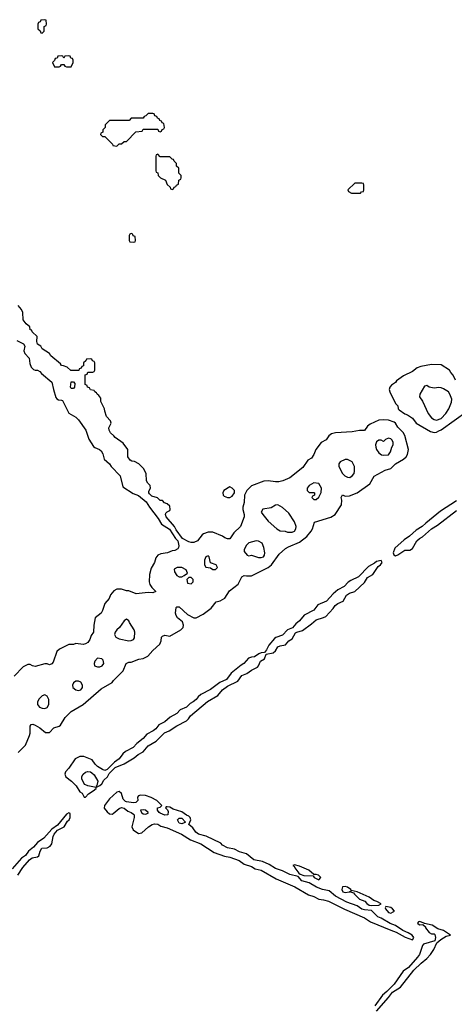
# Model space of a CAD drawing. Header units: inches. Extents: x 2701323 to 2964515, y 494916 to 722124.
# Tile 610 of 656: x 2850102 to 2853719, y 700635 to 708826. Entities that reach past the tile are written whole.
import ezdxf

# ---------------------------------------------------------------- set-up
doc = ezdxf.new("R2010")
doc.units = ezdxf.units.IN
doc.header["$MEASUREMENT"] = 0
doc.layers.add('C8750', color=7, linetype='Continuous')

msp = doc.modelspace()

# ---------------------------------------------------------------- linework, layer by layer
at = {"layer": 'C8750', "color": 2}
for points, elevation in [([(2850310, 708826), (2850278, 708822), (2850272.7, 708807.3), (2850258, 708802), (2850254, 708790), (2850254, 708750), (2850272.7, 708732.7), (2850278, 708718), (2850290, 708714), (2850306, 708730), (2850306, 708770), (2850322, 708778), (2850326, 708790), (2850322, 708822)], 2), ([(2850510, 708526), (2850478, 708522), (2850470, 708506), (2850462, 708522), (2850450, 708526), (2850418, 708522), (2850412.7, 708507.3), (2850398, 708502), (2850392.7, 708487.3), (2850374, 708470), (2850390, 708434), (2850430, 708434), (2850442, 708438), (2850450, 708454), (2850470, 708454), (2850478, 708438), (2850490, 708434), (2850530, 708434), (2850546, 708470), (2850546, 708490), (2850542, 708502), (2850527.3, 708507.3), (2850522, 708522)], 2), ([(2851210, 708046), (2851170, 708046), (2851152.7, 708027.3), (2851138, 708022), (2851130, 708006), (2851030, 708006), (2851012, 707988), (2850990, 707986), (2850850, 707986), (2850814, 707950), (2850814, 707930), (2850794, 707910), (2850794, 707890), (2850778, 707882), (2850774, 707870), (2850790, 707854), (2850810, 707854), (2850874, 707790), (2850878, 707778), (2850910, 707774), (2850930, 707794), (2850950, 707794), (2850970, 707814), (2850990, 707814), (2851067.3, 707892.7), (2851122, 707898), (2851130, 707914), (2851250, 707914), (2851258, 707898), (2851270, 707894), (2851282, 707898), (2851287.3, 707912.7), (2851302, 707918), (2851306, 707930), (2851302, 707962), (2851287.3, 707967.3), (2851282, 707982), (2851267.3, 707987.3), (2851262, 708002), (2851247.3, 708007.3), (2851242, 708022), (2851227.3, 708027.3), (2851222, 708042)], 2), ([(2851250, 707706), (2851238, 707702), (2851234, 707690), (2851234, 707570), (2851238, 707558), (2851252.7, 707552.7), (2851254, 707530), (2851274, 707510), (2851314, 707490), (2851330, 707454), (2851352.7, 707432.7), (2851358, 707418), (2851370, 707414), (2851382, 707418), (2851387.3, 707432.7), (2851402, 707438), (2851406, 707450), (2851422, 707458), (2851426, 707490), (2851442, 707498), (2851446, 707510), (2851446, 707530), (2851426, 707550), (2851426, 707590), (2851407.3, 707607.3), (2851406, 707630), (2851386, 707650), (2851382, 707662), (2851370, 707666), (2851350, 707686), (2851270, 707686)], 2), ([(2852950, 707466), (2852890, 707466), (2852834, 707410), (2852838, 707398), (2852863.6, 707383.6), (2852930, 707382), (2852938, 707382), (2852947.3, 707392.7), (2852962, 707398), (2852966, 707410), (2852966, 707450), (2852962, 707462)], 2), ([(2851030, 707046), (2851018, 707042), (2851014, 707030), (2851014, 706990), (2851018, 706978), (2851050, 706974), (2851062, 706978), (2851066, 706990), (2851062, 707022), (2851047.3, 707027.3), (2851042, 707042)], 2), ([(2850530, 705758), (2850524, 705770), (2850530, 705812), (2850550, 705814), (2850559.6, 705799.6), (2850558, 705770), (2850550, 705758)], 2), ([(2853490, 705782), (2853470, 705778), (2853431, 705710), (2853427.9, 705687.9), (2853452.8, 705652.8), (2853502, 705550), (2853530, 705514.8), (2853550, 705500.7), (2853570, 705494), (2853610, 705507.7), (2853649.2, 705550), (2853673.2, 705590), (2853694.8, 705645.2), (2853697, 705670), (2853682, 705710), (2853669.2, 705730), (2853630, 705756), (2853610, 705762.7), (2853590, 705765.2), (2853550, 705761.2), (2853510, 705769)], 6), ([(2853170, 705344), (2853146, 705334), (2853130, 705318), (2853110, 705328), (2853090, 705328.7), (2853070, 705315.3), (2853064, 705290), (2853064.9, 705270), (2853070.8, 705250), (2853090, 705222.8), (2853112.9, 705207.1), (2853130, 705204), (2853170, 705206.8), (2853188.7, 705230), (2853199, 705270), (2853209, 705290), (2853209, 705310), (2853199, 705330), (2853190, 705339)], 6), ([(2852830, 705168), (2852810, 705168), (2852770, 705148), (2852758, 705130), (2852758, 705110), (2852787.3, 705050), (2852806.8, 705030), (2852830, 705020.7), (2852850, 705018.8), (2852868.7, 705030), (2852884, 705050), (2852889, 705070), (2852888.7, 705110), (2852870, 705148)], 6), ([(2851850, 704939), (2851801, 704910), (2851791, 704890), (2851796, 704870), (2851803, 704863), (2851830, 704850.8), (2851850, 704850.8), (2851870, 704861), (2851889, 704890), (2851889, 704910), (2851870, 704929)], 2), ([(2852550, 704973.2), (2852512, 704950), (2852494, 704930), (2852494, 704910), (2852510, 704894), (2852550, 704894), (2852554, 704890), (2852554, 704870), (2852538, 704862), (2852534, 704850), (2852550, 704834), (2852570, 704834), (2852590, 704854), (2852610, 704894), (2852612.7, 704930), (2852590, 704968.7)], 6), ([(2852250, 704788.7), (2852231.6, 704788.4), (2852193.7, 704766.3), (2852125.4, 704754.6), (2852112, 704730), (2852124.7, 704710), (2852170, 704654.8), (2852241, 704590), (2852270, 704574.8), (2852310, 704570.8), (2852330, 704564), (2852370, 704564), (2852389.3, 704570.7), (2852401.2, 704590), (2852402.7, 704610), (2852390, 704648), (2852341.5, 704721.5), (2852290, 704769)], 6), ([(2852070, 704489.2), (2852010, 704473.2), (2851990, 704455.3), (2851970, 704418), (2851970, 704402), (2851994, 704370), (2852010, 704364.7), (2852030, 704372), (2852090, 704350.8), (2852110, 704351), (2852130, 704358), (2852139, 704370), (2852141.2, 704390), (2852134.8, 704434.8), (2852119, 704470), (2852090, 704489)], 6), ([(2851670, 704366), (2851650, 704358), (2851641, 704330), (2851641, 704290), (2851650, 704272), (2851690, 704264.7), (2851710, 704252), (2851730, 704252), (2851748, 704270), (2851738, 704290), (2851688.9, 704308.9), (2851678, 704358)], 6), ([(2853110, 704328), (2853070, 704319.3), (2853054.4, 704305.6), (2853003.4, 704276.6), (2852921, 704190), (2852858.4, 704161.6), (2852834.4, 704145.6), (2852801, 704110), (2852750, 704082), (2852710.2, 704049.8), (2852654, 703990), (2852583, 703957), (2852550, 703912.7), (2852468.8, 703871.2), (2852430, 703824.5), (2852399.9, 703800.1), (2852372.2, 703767.8), (2852330, 703749.3), (2852290, 703706), (2852233.1, 703686.9), (2852221.5, 703678.5), (2852176.5, 703623.5), (2852156.7, 703583.3), (2852138, 703562), (2852110, 703558), (2852091.3, 703550), (2852055.3, 703524.7), (2852030, 703523.6), (2852005.1, 703514.9), (2851967.3, 703470), (2851943.6, 703456.4), (2851862, 703390), (2851823, 703337), (2851767.1, 703312.9), (2851690, 703254.5), (2851608.5, 703211.5), (2851586.6, 703193.4), (2851570, 703169.4), (2851546, 703150), (2851521.7, 703138.3), (2851490, 703106.6), (2851436.5, 703083.5), (2851410, 703054.5), (2851355.1, 703024.9), (2851310, 702985.6), (2851260.7, 702959.3), (2851233.6, 702926.4), (2851212.7, 702910), (2851158.6, 702881.4), (2851130, 702845.1), (2851076.5, 702803.5), (2851047.3, 702770), (2850981.5, 702738.5), (2850960.5, 702719.5), (2850930, 702676), (2850890, 702648.7), (2850831, 702589), (2850810, 702581.2), (2850789.5, 702589.5), (2850750, 702613.2), (2850730, 702633.2), (2850705.2, 702670), (2850636.8, 702696.8), (2850602.7, 702697.3), (2850563.6, 702676.4), (2850510, 702599.6), (2850483.1, 702570), (2850476.4, 702550), (2850486, 702526), (2850533.4, 702490), (2850572.2, 702452.2), (2850601.4, 702401.4), (2850622, 702390), (2850638, 702358), (2850650, 702358), (2850674.7, 702385.3), (2850714.5, 702410), (2850737.2, 702430), (2850739, 702439), (2850670, 702453.6), (2850644.4, 702464.4), (2850634.9, 702474.9), (2850618.4, 702510), (2850618.7, 702530), (2850630, 702550.3), (2850650, 702565.3), (2850670, 702571.7), (2850690, 702568.2), (2850701.1, 702561.1), (2850722.8, 702542.8), (2850750.8, 702490), (2850744.5, 702455.5), (2850738, 702450), (2850741, 702441), (2850770, 702454.8), (2850785.2, 702470), (2850801, 702499), (2850833.6, 702526.4), (2850846.3, 702553.7), (2850895.5, 702604.5), (2850970, 702635.8), (2851053.7, 702686.3), (2851087.3, 702712.7), (2851130, 702734.9), (2851170, 702784.9), (2851237.3, 702822.7), (2851306.9, 702893.1), (2851345.1, 702910), (2851408.7, 702951.3), (2851490, 702994.4), (2851507.3, 703010), (2851524, 703036), (2851665.9, 703154.1), (2851750, 703203.8), (2851788.7, 703251.3), (2851830, 703281.3), (2851916.1, 703323.9), (2851949.8, 703370.2), (2851992.2, 703387.8), (2852030, 703414), (2852080.1, 703439.9), (2852089.6, 703450), (2852105.2, 703490), (2852139.5, 703510), (2852153.6, 703546.4), (2852210, 703558.4), (2852230, 703574.9), (2852250.8, 703609.2), (2852270, 703618), (2852313.3, 703626.7), (2852342.7, 703657.3), (2852370, 703675.5), (2852395.8, 703724.2), (2852408.1, 703731.9), (2852454.1, 703745.9), (2852530, 703799.5), (2852570, 703834.4), (2852630, 703851.8), (2852650, 703862), (2852711.1, 703928.9), (2852727, 703953), (2852749.8, 703970.2), (2852792.5, 703987.5), (2852820.4, 704039.6), (2852845.3, 704054.7), (2852890, 704068.2), (2852970, 704144.9), (2852995.6, 704184.4), (2853039.5, 704210), (2853084.2, 704275.8), (2853104, 704290), (2853117.2, 704310)], 2), ([(2851450, 704268.7), (2851411.6, 704268.4), (2851386.4, 704253.6), (2851390, 704234), (2851410, 704202), (2851430, 704192), (2851450, 704192), (2851470, 704202), (2851498, 704222), (2851488, 704250)], 6), ([(2851530, 704186), (2851510, 704186), (2851494, 704170), (2851498, 704138), (2851530, 704134), (2851546, 704150), (2851546, 704170)], 6), ([(2850990, 703838), (2850970, 703826), (2850931, 703770), (2850911, 703750), (2850896, 703730), (2850891, 703710), (2850902, 703690), (2850930, 703676), (2851010, 703658.8), (2851030, 703661), (2851049.1, 703670.9), (2851056, 703684), (2851059, 703730), (2851054, 703750), (2851015.3, 703810), (2851010, 703826)], 6), ([(2850750, 703513.2), (2850726, 703490), (2850721, 703470), (2850724.7, 703450), (2850750, 703441), (2850770, 703441), (2850788, 703450), (2850802, 703470), (2850797.2, 703497.2), (2850786, 703510)], 6), ([(2850590, 703322), (2850570, 703322), (2850550, 703308), (2850541, 703290), (2850544.7, 703270), (2850570, 703251.3), (2850590, 703246.8), (2850610, 703251.3), (2850618.6, 703261.4), (2850624, 703270), (2850624, 703290), (2850610, 703315.3)], 6), ([(2850310, 703208.7), (2850290, 703202), (2850264, 703176), (2850251, 703150), (2850250.8, 703130), (2850266.6, 703106.6), (2850290, 703097.3), (2850310, 703096), (2850330, 703104.7), (2850344, 703130), (2850344, 703170), (2850330, 703198)], 6), ([(2850930, 702405.1), (2850910, 702398.7), (2850850, 702344.2), (2850807.6, 702290), (2850806.1, 702266.1), (2850830, 702235.8), (2850850, 702220.4), (2850870, 702218), (2850878.7, 702221.3), (2850930, 702262.8), (2850950, 702270.8), (2850970, 702266), (2851002, 702242), (2851030.8, 702230), (2851050, 702216.3), (2851054.4, 702210), (2851054.4, 702190), (2851036.3, 702110), (2851045.5, 702085.5), (2851090, 702054.8), (2851117.5, 702062.5), (2851174, 702110), (2851204, 702130), (2851223.5, 702136.5), (2851250, 702133.1), (2851276.7, 702116.7), (2851330, 702102.6), (2851447.7, 702050), (2851523.1, 702003.1), (2851610.2, 701970.2), (2851719, 701899), (2851806.6, 701866.6), (2851850, 701858.7), (2851927.3, 701830), (2851970, 701800.3), (2852030, 701780.4), (2852062.8, 701762.7), (2852110, 701750.4), (2852237.4, 701677.4), (2852391.6, 701611.6), (2852504.6, 701544.6), (2852550, 701530.4), (2852590.3, 701510.3), (2852630, 701504.4), (2852671.6, 701491.6), (2852805.5, 701425.5), (2852970, 701354.4), (2853021.5, 701321.5), (2853190, 701250.5), (2853235.6, 701235.6), (2853310, 701193.4), (2853370, 701172), (2853382, 701190), (2853368.7, 701210), (2853335.3, 701230), (2853289.5, 701249.5), (2853229, 701290), (2853186.3, 701306.3), (2853111, 701351), (2853082.4, 701362.4), (2853030, 701414), (2852970, 701419.6), (2852950, 701425.6), (2852910, 701454.3), (2852823.8, 701483.8), (2852730, 701534.3), (2852678, 701578), (2852621.2, 701590), (2852573.2, 701610), (2852510, 701645.4), (2852450, 701661.6), (2852418.4, 701698.4), (2852350, 701714.7), (2852290, 701745.4), (2852230, 701764.2), (2852177.7, 701797.7), (2852121.7, 701821.7), (2852050, 701836.9), (2851990, 701886), (2851930, 701903.5), (2851890, 701925.4), (2851830, 701937), (2851790, 701959.5), (2851775.4, 701975.4), (2851654.6, 702034.6), (2851589.8, 702049.8), (2851566.7, 702066.7), (2851542, 702102), (2851508, 702130), (2851525.2, 702170), (2851521.2, 702190), (2851510, 702201.2), (2851490, 702209), (2851450, 702235.1), (2851378, 702258), (2851350, 702275.3), (2851330, 702278), (2851322, 702278), (2851314, 702270), (2851332, 702252), (2851338, 702238), (2851334, 702210), (2851310, 702209.7), (2851270, 702224.5), (2851261.2, 702230), (2851249.2, 702250), (2851249, 702270), (2851270, 702274), (2851286, 702290), (2851242, 702330), (2851195.9, 702355.9), (2851150, 702372.3), (2851106, 702374), (2851091.1, 702368.9), (2851082.8, 702357.2), (2851086, 702330), (2851067.3, 702312.7), (2851049.7, 702309.7), (2850990, 702318.4), (2850981.7, 702321.7), (2850962.4, 702342.4), (2850948.3, 702388.3)], 2), ([(2851130, 702253.6), (2851107.3, 702250), (2851114.8, 702230), (2851130, 702219.1), (2851150, 702217.3), (2851170, 702226), (2851172.3, 702230), (2851148, 702250)], 6), ([(2851450, 702136), (2851430, 702142.9), (2851416, 702170), (2851430, 702182), (2851450, 702182), (2851482, 702150), (2851470, 702144)], 2), ([(2852390, 701794), (2852374, 701790), (2852385.4, 701785.4), (2852391.3, 701770), (2852424.9, 701724.9), (2852436.3, 701716.3), (2852466.4, 701706.4), (2852543.6, 701703.6), (2852552, 701690), (2852590, 701671.3), (2852608.7, 701690), (2852588, 701710), (2852570, 701716), (2852550, 701715.3), (2852509, 701750), (2852430, 701782.7)], 2), ([(2852810, 701615.6), (2852786.9, 701613.1), (2852783.7, 701590), (2852791.3, 701570), (2852810, 701564.4), (2852846, 701570), (2852858, 701578), (2852854, 701570), (2852881, 701561), (2852886.8, 701550), (2852930, 701510.6), (2852974.2, 701494.2), (2852990, 701474.8), (2853010, 701460.7), (2853030, 701456), (2853090, 701460.7), (2853108.7, 701470), (2853075.3, 701490), (2853050, 701497.2), (2853010, 701526), (2852910, 701571.8), (2852860.4, 701580.4), (2852858, 701590), (2852828.7, 701610)], 2), ([(2853150, 701448), (2853143.5, 701436.5), (2853144.9, 701430), (2853170, 701397.3), (2853190, 701394), (2853210, 701402.8), (2853222, 701410), (2853205.2, 701430), (2853190, 701439.5)], 2)]:
    msp.add_lwpolyline(points, close=True, dxfattribs=dict(at, elevation=elevation))
at = {"layer": 'C8750', "color": 2, "elevation": 2}
for points in [[(2850090, 702731), (2850149, 702790), (2850184, 702870), (2850189, 702890), (2850188, 702950), (2850198, 702962), (2850210, 702964.7), (2850230, 702958), (2850270, 702936), (2850317.3, 702897.3), (2850350, 702896.3), (2850385.1, 702934.9), (2850431, 702949), (2850442.6, 702957.4), (2850480.4, 703019.6), (2850530, 703070.8), (2850630, 703128.2), (2850780.1, 703259.9), (2850870, 703310.8), (2850883.7, 703330), (2850962, 703410), (2850988.9, 703471.1), (2851010, 703482), (2851030, 703482), (2851092.9, 703507.1), (2851130, 703510.7), (2851169, 703530), (2851210, 703578), (2851268.9, 703631.1), (2851280.4, 703659.6), (2851282, 703690), (2851290, 703698), (2851310, 703704.7), (2851350, 703698), (2851442, 703750), (2851462, 703770), (2851464, 703790), (2851455.5, 703815.5), (2851415.3, 703850), (2851404, 703870), (2851399, 703890), (2851403.1, 703936.9), (2851410, 703942), (2851430, 703942), (2851498.5, 703878.5), (2851550, 703850.8), (2851570.9, 703850.9), (2851630, 703879.5), (2851694.5, 703930), (2851738, 703982), (2851771.1, 703991.1), (2851810, 704013), (2851846.6, 704073.4), (2851921.2, 704130), (2851950, 704192), (2851970, 704202), (2851990, 704198), (2852030, 704200.7), (2852170.7, 704269.3), (2852196.3, 704290), (2852259.8, 704380.2), (2852314.3, 704425.7), (2852338.7, 704441.3), (2852430, 704480.3), (2852492.3, 704527.7), (2852527.6, 704570), (2852538.4, 704590), (2852555.3, 704644.7), (2852690, 704687), (2852726.6, 704710), (2852779, 704790), (2852782, 704830), (2852778, 704850), (2852788, 704872), (2852810, 704862), (2852846, 704866), (2852910, 704890.6), (2853014.9, 704965.1), (2853052.7, 705027.3), (2853142, 705078), (2853190, 705093.4), (2853228.7, 705131.3), (2853296.9, 705170), (2853318, 705190), (2853329.6, 705210), (2853337, 705250), (2853306.8, 705366.8), (2853292.5, 705392.5), (2853250, 705435.3), (2853230, 705468.7), (2853218.6, 705478.6), (2853170, 705494), (2853130, 705497.2), (2853090, 705494), (2853019.8, 705460.2), (2852996.8, 705443.2), (2852970, 705408.7), (2852928.7, 705408.7), (2852870, 705397.2), (2852730.9, 705389.1), (2852698, 705382), (2852675.3, 705364.7), (2852651.3, 705330), (2852610, 705308.7), (2852566, 705250), (2852550, 705208), (2852530, 705178), (2852499.6, 705160.4), (2852458, 705102), (2852350, 705015.3), (2852291.1, 704988.9), (2852258, 704982), (2852230, 704980.9), (2852170, 704989.3), (2852134.4, 704985.6), (2852030.9, 704949.1), (2851991.3, 704910), (2851971.3, 704870), (2851970.7, 704809.3), (2851958, 704770), (2851958, 704750), (2851970.9, 704710.9), (2851971.1, 704688.9), (2851938, 704610), (2851883.5, 704556.5), (2851850, 704508), (2851830, 704508), (2851810, 704515.3), (2851789.2, 704529.2), (2851710, 704564), (2851670, 704562), (2851631.1, 704548.9), (2851619.6, 704540.4), (2851582, 704490), (2851550, 704475.3), (2851530, 704475.3), (2851510, 704482), (2851455.3, 704510), (2851402.7, 704582.7), (2851388.7, 704610), (2851322, 704690), (2851315.3, 704710), (2851318, 704722), (2851328, 704732), (2851350, 704742), (2851355.3, 704750), (2851350, 704778), (2851330, 704798), (2851307.3, 704807.3), (2851290, 704826), (2851270, 704826), (2851248.9, 704848.9), (2851202.5, 704862.5), (2851180.7, 704880.7), (2851176, 704890), (2851177.2, 704902.8), (2851189, 704930), (2851188.7, 704950), (2851169.4, 704969.4), (2851157.2, 704990), (2851153.2, 705050), (2851132.3, 705092.3), (2851092.5, 705132.5), (2851058, 705150), (2851033.6, 705153.6), (2851022, 705162), (2851002, 705190), (2851002, 705250), (2850963.6, 705303.6), (2850895.3, 705350), (2850885.1, 705365.1), (2850857.2, 705390), (2850846, 705410), (2850844, 705430), (2850862, 705470), (2850858, 705490), (2850824, 705524), (2850808.9, 705568.9), (2850808, 705590), (2850778, 705650), (2850776.4, 705676.4), (2850760.4, 705700.4), (2850746, 705710), (2850742, 705722), (2850726, 705730), (2850722, 705742), (2850690, 705746), (2850682, 705762), (2850666, 705770), (2850662, 705782), (2850646, 705790), (2850647.3, 705872.7), (2850662, 705878), (2850670, 705894), (2850710, 705894), (2850722, 705898), (2850726, 705910), (2850726, 705970), (2850722, 705982), (2850707.3, 705987.3), (2850702, 706002), (2850690, 706006), (2850658, 706002), (2850652.7, 705987.3), (2850634, 705970), (2850632.7, 705947.3), (2850618, 705942), (2850612.7, 705927.3), (2850598, 705922), (2850592.7, 705907.3), (2850528.4, 705908.4), (2850496.4, 705936.4), (2850467.3, 705947.3), (2850450, 705948), (2850442, 705962), (2850362, 706030), (2850349.1, 706049.1), (2850290, 706088), (2850278, 706110), (2850250, 706128), (2850244, 706150), (2850248, 706190), (2850206, 706230), (2850202, 706242), (2850190, 706246), (2850186, 706270), (2850156.4, 706296.4), (2850129.3, 706329.3), (2850128, 706390), (2850116.4, 706416.4), (2850088.4, 706448.4)], [(2850078, 706158), (2850133.4, 706130), (2850144.9, 706110), (2850134.8, 706070), (2850144.7, 706050), (2850181, 706010), (2850186.4, 705966.4), (2850196, 705936), (2850216.9, 705916.9), (2850230, 705911.3), (2850250, 705911), (2850270, 705898), (2850282, 705882), (2850370, 705810.8), (2850382.8, 705750), (2850402.8, 705682.8), (2850410, 705672), (2850423.6, 705663.6), (2850450, 705662), (2850456.9, 705656.9), (2850511.6, 705551.6), (2850570, 705518), (2850590, 705498), (2850650.8, 705410), (2850676.8, 705336.8), (2850715.5, 705275.5), (2850725.8, 705265.8), (2850764.7, 705250), (2850778.5, 705238.5), (2850793.7, 705213.7), (2850804.7, 705170), (2850850, 705132), (2850862, 705110), (2850938, 705030), (2850960.7, 704940.7), (2851044.9, 704884.9), (2851090, 704866.8), (2851154.9, 704814.9), (2851181, 704770), (2851255.5, 704675.5), (2851281, 704630), (2851347.5, 704587.5), (2851398, 704510), (2851418, 704490), (2851426, 704450), (2851424.7, 704435.3), (2851416.9, 704423.1), (2851394, 704410), (2851370, 704406), (2851332, 704390), (2851276.8, 704383.2), (2851251.3, 704370), (2851236, 704350), (2851222.8, 704310), (2851195.9, 704264.1), (2851182.8, 704210), (2851178, 704150), (2851186, 704126), (2851202, 704102), (2851234, 704070), (2851210, 704058), (2851170, 704062), (2851070, 704048.7), (2851010, 704075.3), (2850990, 704075.3), (2850948.9, 704088.9), (2850910, 704089), (2850884.5, 704075.5), (2850858.8, 704041.2), (2850846, 704010), (2850810.6, 703969.4), (2850790.8, 703910), (2850778.8, 703890), (2850730.9, 703849.1), (2850718.8, 703790), (2850716, 703730), (2850696.9, 703703.1), (2850686, 703670), (2850670, 703644), (2850650, 703633.2), (2850630, 703629.2), (2850570, 703635.3), (2850550, 703628.7), (2850510, 703628.7), (2850432, 703590), (2850411.1, 703568.9), (2850379.8, 703480.2), (2850370, 703468), (2850350, 703458), (2850330, 703466), (2850310, 703466), (2850230, 703444), (2850208, 703450), (2850190, 703462), (2850170, 703462), (2850130, 703442), (2850054.4, 703365.6)], [(2853730, 705828), (2853708.7, 705870), (2853688.7, 705890), (2853678, 705910), (2853610, 705954), (2853530, 705957.2), (2853439.8, 705940.2), (2853410.6, 705929.4), (2853370, 705898), (2853296.8, 705863.2), (2853238.8, 705821.2), (2853230, 705808.7), (2853195.3, 705784.7), (2853182, 705770), (2853176, 705750), (2853181, 705730), (2853230, 705634), (2853250, 705614), (2853252, 705590), (2853259.6, 705579.6), (2853306.4, 705546.4), (2853330, 705538), (2853370, 705511.3), (2853402, 705470), (2853519.8, 705399.8), (2853550, 705390.7), (2853570, 705393.4), (2853590, 705404.4), (2853610, 705414.4), (2853827, 705570)], [(2853737.7, 704822.3), (2853602.5, 704737.5), (2853481.2, 704638.8), (2853451.5, 704608.5), (2853401.3, 704578.7), (2853345.5, 704530), (2853300.5, 704499.5), (2853224.9, 704430), (2853210.8, 704390), (2853215.3, 704375.3), (2853230, 704366), (2853250, 704374), (2853307.4, 704412.6), (2853350, 704412.7), (2853370, 704425.5), (2853407.6, 704490), (2853429.8, 704510.2), (2853454.9, 704525.1), (2853528.7, 704591.3), (2853577.8, 704622.2), (2853737.5, 704742.5)], [(2850086, 701710), (2850127.1, 701772.9), (2850182.8, 701837.2), (2850206.5, 701853.5), (2850250, 701863), (2850261.2, 701870), (2850271.8, 701910), (2850286.3, 701933.7), (2850330, 701937.4), (2850355.6, 701950), (2850367.8, 701970), (2850379.5, 702030), (2850389.5, 702050.5), (2850415.9, 702084.1), (2850472.7, 702110), (2850500.7, 702159.3), (2850512.7, 702170), (2850521.2, 702190), (2850522, 702222), (2850510, 702228), (2850490, 702218), (2850415.9, 702124.1), (2850370, 702092.7), (2850303.9, 702016.1), (2850250, 701980.9), (2850217.3, 701942.7), (2850176.3, 701910), (2850150, 701872.3), (2850116.3, 701850), (2850039, 701761)], [(2853070, 700579.1), (2853170, 700690.7), (2853204.6, 700735.4), (2853270, 700778.4), (2853381.1, 700918.9), (2853441.8, 700978.2), (2853490, 701014.9), (2853521.6, 701050), (2853549.5, 701090), (2853572.5, 701147.5), (2853605.6, 701174.4), (2853650, 701200.7), (2853688, 701210), (2853630, 701249.2), (2853581.5, 701261.5), (2853533.4, 701293.4), (2853472, 701308), (2853466, 701306), (2853468, 701310), (2853430, 701324), (2853419.6, 701320.4), (2853411.3, 701310), (2853430, 701296), (2853458, 701298), (2853478.3, 701278.3), (2853480.3, 701270), (2853510, 701232.4), (2853530, 701222), (2853550, 701221), (2853555.9, 701215.9), (2853562.8, 701190), (2853556, 701164), (2853463.5, 701136.5), (2853454.8, 701125.2), (2853430.3, 701049.7), (2853413.7, 701026.3), (2853338.5, 700941.5), (2853293, 700910), (2853217.3, 700802.7), (2853158.3, 700741.7), (2853120.7, 700710), (2853056.7, 700623.3)]]:
    msp.add_lwpolyline(points, dxfattribs=at)

doc.saveas('drawing.dxf')
